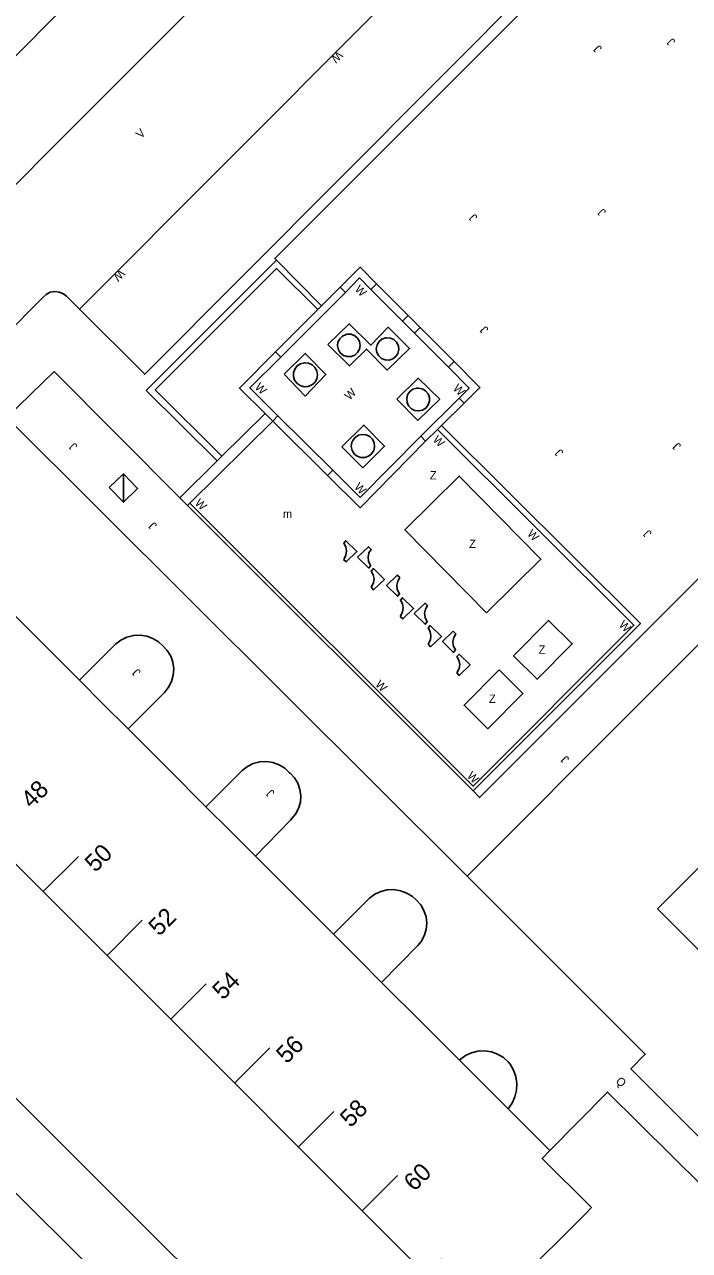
# Model space of a CAD drawing. Extents: x 134999 to 136502, y 457398 to 459002.
# Drawn here: x 136284 to 136324, y 458446.1 to 458519.9 of the extents above; entities that cross this region are included whole.
import ezdxf

# ---------------------------------------------------------------- set-up
doc = ezdxf.new("R2010")
doc.units = 0
for name, color, linetype in [('RI_DGTB_15', 7, 'Continuous'), ('RI_DGTB_19', 7, 'Continuous'), ('RI_DGTB_2', 7, 'Continuous'), ('RI_DGTB_28', 7, 'Continuous'), ('RI_DGTB_3', 7, 'Continuous'), ('RI_DGTB_30', 7, 'Continuous'), ('RI_DGTB_31', 7, 'Continuous'), ('RI_DGTB_32', 7, 'Continuous'), ('RI_DGTB_35', 7, 'Continuous'), ('RI_DGTB_36', 7, 'Continuous'), ('RI_DGTB_43', 7, 'Continuous'), ('RI_DGTB_54', 7, 'Continuous'), ('RI_DGTB_55', 7, 'Continuous')]:
    doc.layers.add(name, color=color, linetype=linetype)

msp = doc.modelspace()

# ---------------------------------------------------------------- linework, layer by layer
at = {"layer": 'RI_DGTB_15'}
for p, q in [((136285.154, 458467.717), (136287.276, 458469.839)), ((136288.992, 458463.878), (136291.114, 458466)), ((136292.83, 458460.039), (136294.952, 458462.161)), ((136296.668, 458456.2), (136298.79, 458458.322)), ((136300.506, 458452.361), (136302.628, 458454.483)), ((136304.344, 458448.522), (136306.466, 458450.644))]:
    msp.add_line(p, q, dxfattribs=at)
at = {"layer": 'RI_DGTB_19'}
msp.add_lwpolyline([(136349.904, 458511.901), (136311.407, 458473.379), (136311.01, 458473.788)], dxfattribs=at)
at = {"layer": 'RI_DGTB_2'}
msp.add_line((136317.778, 458448.336), (136316.503, 458447.068), dxfattribs=at)
for points in [[(136315.635, 458452.136), (136315.165, 458451.663), (136318.131, 458448.706), (136317.778, 458448.336)], [(136316.503, 458447.068), (136316.249, 458446.817), (136315.102, 458445.68), (136313.09, 458443.669), (136312.052, 458442.646), (136309.094, 458445.599), (136308.612, 458445.114), (136308.182, 458444.683)]]:
    msp.add_lwpolyline(points, dxfattribs=at)
at = {"layer": 'RI_DGTB_28'}
for p, q in [((136298.498, 458496.486), (136295.908, 458493.916)), ((136298.96, 458496.026), (136293.977, 458491.084)), ((136295.622, 458493.634), (136293.376, 458491.406)), ((136295.908, 458493.916), (136295.622, 458493.634)), ((136293.376, 458491.406), (136293.835, 458490.944)), ((136293.977, 458491.084), (136293.835, 458490.944))]:
    msp.add_line(p, q, dxfattribs=at)
msp.add_lwpolyline([(136298.96, 458496.026), (136298.501, 458496.488), (136298.498, 458496.486)], dxfattribs=at)
at = {"layer": 'RI_DGTB_3'}
for p, q in [((136284.928, 458482.845), (136281.13, 458486.644)), ((136287.341, 458480.432), (136284.928, 458482.845)), ((136288.728, 458479.044), (136287.341, 458480.432)), ((136290.268, 458477.504), (136288.728, 458479.044)), ((136292.595, 458475.177), (136290.268, 458477.504)), ((136294.946, 458472.826), (136292.595, 458475.177)), ((136296.399, 458471.373), (136294.946, 458472.826)), ((136285.128, 458467.739), (136281.342, 458471.526)), ((136297.917, 458469.855), (136296.399, 458471.373)), ((136300.281, 458467.491), (136297.917, 458469.855)), ((136288.955, 458463.911), (136285.128, 458467.739)), ((136302.611, 458465.161), (136300.281, 458467.491)), ((136304.114, 458463.658), (136302.611, 458465.161)), ((136292.829, 458460.038), (136288.955, 458463.911)), ((136305.513, 458462.259), (136304.114, 458463.658)), ((136307.991, 458459.781), (136305.513, 458462.259)), ((136296.656, 458456.21), (136292.829, 458460.038)), ((136310.194, 458457.578), (136307.991, 458459.781)), ((136311.881, 458455.891), (136310.194, 458457.578)), ((136300.532, 458452.333), (136296.656, 458456.21)), ((136313.121, 458454.65), (136311.881, 458455.891)), ((136315.635, 458452.136), (136313.121, 458454.65)), ((136304.409, 458448.457), (136300.532, 458452.333)), ((136307.878, 458444.987), (136304.409, 458448.457))]:
    msp.add_line(p, q, dxfattribs=at)
msp.add_lwpolyline([(136329.574, 458459.233), (136322.111, 458466.69), (136324.55, 458469.131)], dxfattribs=at)
at = {"layer": 'RI_DGTB_30'}
for points in [[(136289.123, 458492.033), (136289.975, 458491.146), (136290.827, 458491.964), (136289.975, 458492.851), (136289.123, 458492.033)], [(136289.975, 458492.851), (136289.975, 458491.146)]]:
    msp.add_lwpolyline(points, dxfattribs=at)
at = {"layer": 'RI_DGTB_31'}
for p, q in [((136299.179, 458505.7), (136291.355, 458497.872)), ((136301.902, 458502.967), (136299.179, 458505.7)), ((136291.355, 458497.872), (136295.622, 458493.634))]:
    msp.add_line(p, q, dxfattribs=at)
msp.add_lwpolyline([(136301.665, 458502.729), (136299.193, 458505.21), (136291.891, 458497.905), (136295.908, 458493.916)], dxfattribs=at)
at = {"layer": 'RI_DGTB_32'}
for p, q in [((136299.447, 458499.865), (136303.33, 458503.759)), ((136301.902, 458502.967), (136303.011, 458504.078)), ((136303.011, 458504.078), (136303.33, 458503.759)), ((136305.21, 458504.282), (136304.867, 458503.939)), ((136304.867, 458503.939), (136306.774, 458502.029)), ((136307.118, 458502.372), (136305.21, 458504.282)), ((136299.127, 458500.184), (136301.665, 458502.729)), ((136301.665, 458502.729), (136301.902, 458502.967)), ((136307.118, 458502.372), (136306.774, 458502.029)), ((136307.825, 458501.664), (136307.118, 458502.372)), ((136307.482, 458501.321), (136306.774, 458502.029)), ((136307.825, 458501.664), (136307.482, 458501.321)), ((136309.875, 458499.613), (136307.825, 458501.664)), ((136307.482, 458501.321), (136309.531, 458499.27)), ((136299.127, 458500.184), (136299.447, 458499.865)), ((136309.875, 458499.613), (136309.531, 458499.27)), ((136307.866, 458495.118), (136310.173, 458497.407)), ((136309.114, 458495.768), (136310.469, 458497.108)), ((136310.469, 458497.108), (136310.173, 458497.407)), ((136299.277, 458496.337), (136298.96, 458496.026)), ((136302.265, 458492.747), (136298.96, 458496.026)), ((136299.277, 458496.337), (136302.569, 458493.071)), ((136308.865, 458495.522), (136309.114, 458495.768)), ((136308.158, 458494.823), (136307.866, 458495.118)), ((136308.158, 458494.823), (136308.865, 458495.522)), ((136302.569, 458493.071), (136302.265, 458492.747))]:
    msp.add_line(p, q, dxfattribs=at)
for points in [[(136303.011, 458504.078), (136304.211, 458505.281), (136305.21, 458504.282)], [(136303.33, 458503.759), (136304.171, 458504.635), (136304.867, 458503.939)], [(136302.284, 458500.638), (136303.562, 458501.88), (136304.854, 458500.603), (136305.904, 458501.674), (136307.189, 458500.397), (136305.853, 458499.098), (136304.606, 458500.362), (136303.575, 458499.342), (136302.284, 458500.638)], [(136302.859, 458500.543), (136302.911, 458500.316), (136303.036, 458500.12), (136303.22, 458499.977), (136303.441, 458499.905), (136303.674, 458499.911), (136303.891, 458499.995), (136304.067, 458500.147), (136304.182, 458500.349), (136304.222, 458500.578), (136304.182, 458500.808), (136304.068, 458501.01), (136303.892, 458501.163), (136303.675, 458501.247), (136303.443, 458501.254), (136303.37, 458501.239), (136303.158, 458501.143), (136302.99, 458500.982), (136302.887, 458500.774), (136302.859, 458500.543)], [(136305.193, 458500.378), (136305.228, 458500.149), (136305.339, 458499.946), (136305.513, 458499.792), (136305.728, 458499.705), (136305.959, 458499.697), (136306.18, 458499.766), (136306.365, 458499.907), (136306.491, 458500.101), (136306.544, 458500.327), (136306.518, 458500.557), (136306.416, 458500.765), (136306.25, 458500.926), (136306.039, 458501.022), (136305.808, 458501.041), (136305.75, 458501.033), (136305.532, 458500.954), (136305.354, 458500.806), (136305.236, 458500.606), (136305.193, 458500.378)], [(136299.127, 458500.184), (136296.959, 458498.011), (136298.498, 458496.486)], [(136299.652, 458498.858), (136300.918, 458500.1), (136302.165, 458498.836), (136300.912, 458497.53), (136299.652, 458498.858)], [(136299.447, 458499.865), (136297.58, 458498.029), (136299.277, 458496.337)], [(136300.21, 458498.718), (136300.28, 458498.489), (136300.421, 458498.295), (136300.618, 458498.158), (136300.849, 458498.093), (136301.088, 458498.107), (136301.31, 458498.198), (136301.489, 458498.357), (136301.607, 458498.566), (136301.65, 458498.802), (136301.614, 458499.039), (136301.502, 458499.251), (136301.327, 458499.414), (136301.108, 458499.512), (136300.869, 458499.533), (136300.637, 458499.474), (136300.436, 458499.343), (136300.29, 458499.154), (136300.213, 458498.926), (136300.21, 458498.718)], [(136309.875, 458499.613), (136311.429, 458498.056), (136310.469, 458497.108)], [(136306.433, 458497.339), (136307.711, 458498.606), (136309.003, 458497.342), (136307.693, 458496.062), (136306.433, 458497.339)], [(136309.531, 458499.27), (136310.787, 458498.013), (136310.173, 458497.407)], [(136307.02, 458497.381), (136307.041, 458497.148), (136307.138, 458496.935), (136307.301, 458496.767), (136307.511, 458496.663), (136307.744, 458496.635), (136307.972, 458496.687), (136308.17, 458496.812), (136308.315, 458496.996), (136308.39, 458497.218), (136308.387, 458497.452), (136308.305, 458497.672), (136308.155, 458497.851), (136307.953, 458497.97), (136307.724, 458498.015), (136307.621, 458498.01), (136307.397, 458497.942), (136307.209, 458497.802), (136307.078, 458497.608), (136307.02, 458497.381)], [(136303.126, 458494.481), (136304.379, 458493.223), (136305.69, 458494.516), (136304.436, 458495.787), (136303.126, 458494.481)], [(136307.866, 458495.118), (136304.219, 458491.433), (136302.569, 458493.071)], [(136303.687, 458494.494), (136303.737, 458494.263), (136303.861, 458494.061), (136304.044, 458493.912), (136304.266, 458493.833), (136304.502, 458493.831), (136304.726, 458493.908), (136304.911, 458494.054), (136305.037, 458494.254), (136305.09, 458494.484), (136305.064, 458494.719), (136304.961, 458494.931), (136304.794, 458495.098), (136304.581, 458495.2), (136304.346, 458495.225), (136304.116, 458495.171), (136303.917, 458495.044), (136303.771, 458494.858), (136303.717, 458494.728), (136303.687, 458494.494)], [(136308.158, 458494.823), (136304.215, 458490.811), (136302.265, 458492.747)], [(136303.218, 458487.704), (136303.249, 458487.745), (136303.36, 458487.968), (136303.396, 458488.215), (136303.352, 458488.461), (136303.233, 458488.681), (136303.354, 458488.827), (136304.025, 458488.178), (136303.37, 458487.551), (136303.218, 458487.704)], [(136304.068, 458487.835), (136304.723, 458488.462), (136304.875, 458488.309), (136304.749, 458488.093), (136304.698, 458487.849), (136304.726, 458487.6), (136304.83, 458487.373), (136304.86, 458487.332), (136304.739, 458487.186), (136304.068, 458487.835)], [(136304.877, 458486.026), (136304.908, 458486.067), (136305.019, 458486.29), (136305.055, 458486.537), (136305.011, 458486.783), (136304.892, 458487.003), (136305.013, 458487.149), (136305.684, 458486.5), (136305.029, 458485.873), (136304.877, 458486.026)], [(136305.797, 458486.132), (136306.452, 458486.759), (136306.604, 458486.606), (136306.478, 458486.39), (136306.427, 458486.146), (136306.455, 458485.897), (136306.559, 458485.67), (136306.589, 458485.629), (136306.468, 458485.483), (136305.797, 458486.132)], [(136306.63, 458484.279), (136306.661, 458484.32), (136306.772, 458484.543), (136306.808, 458484.79), (136306.764, 458485.036), (136306.645, 458485.256), (136306.766, 458485.402), (136307.437, 458484.753), (136306.782, 458484.126), (136306.63, 458484.279)], [(136307.468, 458484.448), (136308.123, 458485.075), (136308.275, 458484.922), (136308.149, 458484.706), (136308.098, 458484.462), (136308.126, 458484.213), (136308.23, 458483.986), (136308.26, 458483.945), (136308.139, 458483.799), (136307.468, 458484.448)], [(136308.302, 458482.602), (136308.333, 458482.643), (136308.444, 458482.866), (136308.48, 458483.113), (136308.436, 458483.359), (136308.317, 458483.579), (136308.438, 458483.725), (136309.109, 458483.076), (136308.454, 458482.449), (136308.302, 458482.602)], [(136309.165, 458482.758), (136309.82, 458483.385), (136309.972, 458483.232), (136309.846, 458483.016), (136309.795, 458482.772), (136309.823, 458482.523), (136309.927, 458482.296), (136309.957, 458482.255), (136309.836, 458482.109), (136309.165, 458482.758)], [(136310.03, 458480.879), (136310.061, 458480.92), (136310.172, 458481.143), (136310.208, 458481.39), (136310.164, 458481.636), (136310.045, 458481.856), (136310.166, 458482.002), (136310.837, 458481.353), (136310.182, 458480.726), (136310.03, 458480.879)]]:
    msp.add_lwpolyline(points, dxfattribs=at)
at = {"layer": 'RI_DGTB_54'}
for p, q in [((136299.179, 458505.7), (136291.355, 458497.872)), ((136291.355, 458497.872), (136295.622, 458493.634)), ((136293.835, 458490.944), (136311.01, 458473.788))]:
    msp.add_line(p, q, dxfattribs=at)
for points in [[(136322.955, 458549.871), (136322.71, 458549.701), (136322.428, 458549.603), (136322.13, 458549.582), (136321.838, 458549.641), (136321.571, 458549.775), (136321.531, 458549.804), (136318.38, 458552.891), (136315.243, 458549.792), (136289.532, 458524.09), (136281.891, 458516.372), (136264.083, 458498.572), (136254.615, 458489.161), (136257.791, 458485.941), (136257.939, 458485.698), (136258.013, 458485.423), (136258.009, 458485.139), (136257.926, 458484.867), (136257.771, 458484.628), (136257.753, 458484.608)], [(136322.955, 458549.871), (136296.344, 458523.137), (136272.85, 458499.619), (136257.753, 458484.608)], [(136323.286, 458538.742), (136323.277, 458538.732), (136323.127, 458538.501), (136323.049, 458538.237), (136323.051, 458537.961), (136323.13, 458537.697), (136323.282, 458537.467), (136326.529, 458534.259), (136291.261, 458498.842), (136287.337, 458502.758)], [(136323.286, 458538.742), (136304.902, 458520.361), (136287.337, 458502.758)], [(136349.904, 458511.901), (136327.534, 458534.286), (136299.084, 458505.801), (136299.179, 458505.7)], [(136310.662, 458468.653), (136351.861, 458509.942), (136349.904, 458511.901)], [(136360.506, 458505.111), (136356.933, 458508.692), (136358.378, 458510.181), (136374.035, 458494.429), (136373.666, 458491.237), (136370.096, 458487.695), (136330, 458447.573), (136320.509, 458457.06), (136321.368, 458457.947), (136310.662, 458468.653)], [(136287.337, 458502.758), (136286.56, 458503.533), (136286.375, 458503.681), (136286.123, 458503.79), (136285.85, 458503.821), (136285.58, 458503.773), (136285.335, 458503.649), (136285.136, 458503.46), (136273.219, 458491.464)], [(136310.662, 458468.653), (136282.973, 458496.245), (136285.81, 458499.002), (136293.376, 458491.406)], [(136309.114, 458495.768), (136321.08, 458483.854), (136311.01, 458473.788)], [(136293.977, 458491.084), (136311.01, 458474.07), (136320.691, 458483.747), (136308.865, 458495.522)], [(136311.824, 458484.482), (136315.091, 458487.72), (136310.184, 458492.713), (136306.917, 458489.475), (136311.824, 458484.482)], [(136313.447, 458481.9), (136314.871, 458480.496), (136316.976, 458482.633), (136315.552, 458484.037), (136313.447, 458481.9)], [(136287.341, 458480.432), (136289.51, 458482.612), (136289.83, 458482.854), (136290.191, 458483.028), (136290.58, 458483.128), (136290.981, 458483.148), (136291.378, 458483.088), (136291.755, 458482.952), (136292.097, 458482.743), (136292.353, 458482.513), (136292.619, 458482.224), (136292.822, 458481.888), (136292.952, 458481.518), (136293.004, 458481.128), (136292.977, 458480.737), (136292.872, 458480.359), (136292.692, 458480.01), (136292.445, 458479.704), (136290.268, 458477.504)], [(136269.795, 458483.073), (136263.168, 458476.451), (136263.274, 458475.48), (136265.137, 458473.603), (136309.905, 458428.935), (136311.328, 458428.863), (136328.656, 458446.179), (136319.097, 458455.659), (136315.635, 458452.136)], [(136312.59, 458481.054), (136314.008, 458479.644), (136311.892, 458477.516), (136310.474, 458478.926), (136312.59, 458481.054)], [(136294.946, 458472.826), (136297.12, 458475.012), (136297.436, 458475.254), (136297.794, 458475.429), (136298.179, 458475.528), (136298.577, 458475.549), (136298.97, 458475.49), (136299.344, 458475.354), (136299.684, 458475.146), (136299.974, 458474.874), (136300.001, 458474.843), (136300.267, 458474.562), (136300.469, 458474.233), (136300.599, 458473.869), (136300.652, 458473.486), (136300.625, 458473.1), (136300.52, 458472.728), (136300.34, 458472.386), (136300.094, 458472.088), (136300.02, 458472.019), (136297.917, 458469.855)], [(136302.611, 458465.161), (136304.775, 458467.323), (136305.099, 458467.561), (136305.463, 458467.731), (136305.853, 458467.825), (136306.255, 458467.84), (136306.652, 458467.775), (136307.027, 458467.634), (136307.368, 458467.42), (136307.605, 458467.205), (136307.865, 458466.915), (136308.06, 458466.578), (136308.183, 458466.208), (136308.228, 458465.821), (136308.193, 458465.433), (136308.079, 458465.061), (136307.892, 458464.719), (136307.688, 458464.47), (136305.513, 458462.259)], [(136274.512, 458458.542), (136296.578, 458436.548)], [(136313.121, 458454.65), (136313.362, 458454.987), (136313.534, 458455.363), (136313.631, 458455.766), (136313.649, 458456.18), (136313.587, 458456.59), (136313.448, 458456.98), (136313.236, 458457.336), (136313.135, 458457.463), (136312.837, 458457.736), (136312.491, 458457.946), (136312.111, 458458.083), (136311.711, 458458.143), (136311.308, 458458.123), (136310.916, 458458.025), (136310.551, 458457.851), (136310.227, 458457.609), (136310.194, 458457.578)]]:
    msp.add_lwpolyline(points, dxfattribs=at)
at = {"layer": 'RI_DGTB_55'}
msp.add_line((136293.835, 458490.944), (136293.977, 458491.084), dxfattribs=at)

# ---------------------------------------------------------------- texts
at = {"layer": 'RI_DGTB_30'}
for s, rotation, p in [('W', 225.11545, (136302.868, 458518.323)), ('V', 45.28261, (136291.033, 458512.989)), ('W', 225.11545, (136289.768, 458505.194)), ('W', 315.11356, (136303.855, 458503.91)), ('W', 315.11356, (136297.847, 458498.023)), ('W', 44.42628, (136303.574, 458497.256)), ('W', 315.11356, (136309.767, 458497.95)), ('W', 315.11356, (136308.555, 458494.867)), ('W', 315.11356, (136303.827, 458492.02)), ('W', 315.11356, (136294.24, 458491.057)), ('W', 315.11356, (136314.232, 458489.205)), ('W', 315.11356, (136319.749, 458483.734)), ('W', 315.11356, (136305.093, 458480.142)), ('W', 315.11356, (136310.608, 458474.636))]:
    msp.add_text(s, height=0.5, rotation=rotation, dxfattribs=at).set_placement(p)
at = {"layer": 'RI_DGTB_31'}
for s, rotation, p in [('J', 135.23016, (136318.8, 458518.465)), ('J', 135.23016, (136323.212, 458518.879)), ('J', 134.4308, (136311.31, 458508.307)), ('J', 134.4308, (136319.046, 458508.629)), ('J', 134.4308, (136311.972, 458501.561)), ('J', 135.23016, (136287.245, 458494.542)), ('J', 134.4308, (136316.479, 458494.165)), ('J', 135.23016, (136323.56, 458494.552)), ('J', 135.23016, (136292.032, 458489.769)), ('J', 134.4308, (136321.792, 458489.298)), ('J', 135.23016, (136291.053, 458480.95)), ('J', 135.23016, (136316.833, 458475.713)), ('J', 135.23016, (136299.108, 458473.679)), ('Q', 315.26883, (136319.558, 458456.273))]:
    msp.add_text(s, height=0.5, rotation=rotation, dxfattribs=at).set_placement(p)
at = {"layer": 'RI_DGTB_32'}
for p in [(136308.41, 458492.514), (136310.775, 458488.395), (136314.954, 458482.025), (136311.969, 458479.073)]:
    msp.add_text('Z', height=0.5, dxfattribs=at).set_placement(p)
at = {"layer": 'RI_DGTB_35'}
msp.add_text('60', height=1.054, rotation=44.9922, dxfattribs=at).set_placement((136307.479, 458449.636))
at = {"layer": 'RI_DGTB_36'}
for s, p in [('48', (136284.451, 458472.67)), ('50', (136288.29, 458468.831)), ('52', (136292.127, 458464.992)), ('54', (136295.966, 458461.153)), ('56', (136299.803, 458457.314)), ('58', (136303.641, 458453.475))]:
    msp.add_text(s, height=1.054, rotation=44.9922, dxfattribs=at).set_placement(p)
at = {"layer": 'RI_DGTB_43'}
msp.add_text('m', height=0.5, dxfattribs=at).set_placement((136299.573, 458490.195))

doc.saveas('drawing.dxf')
